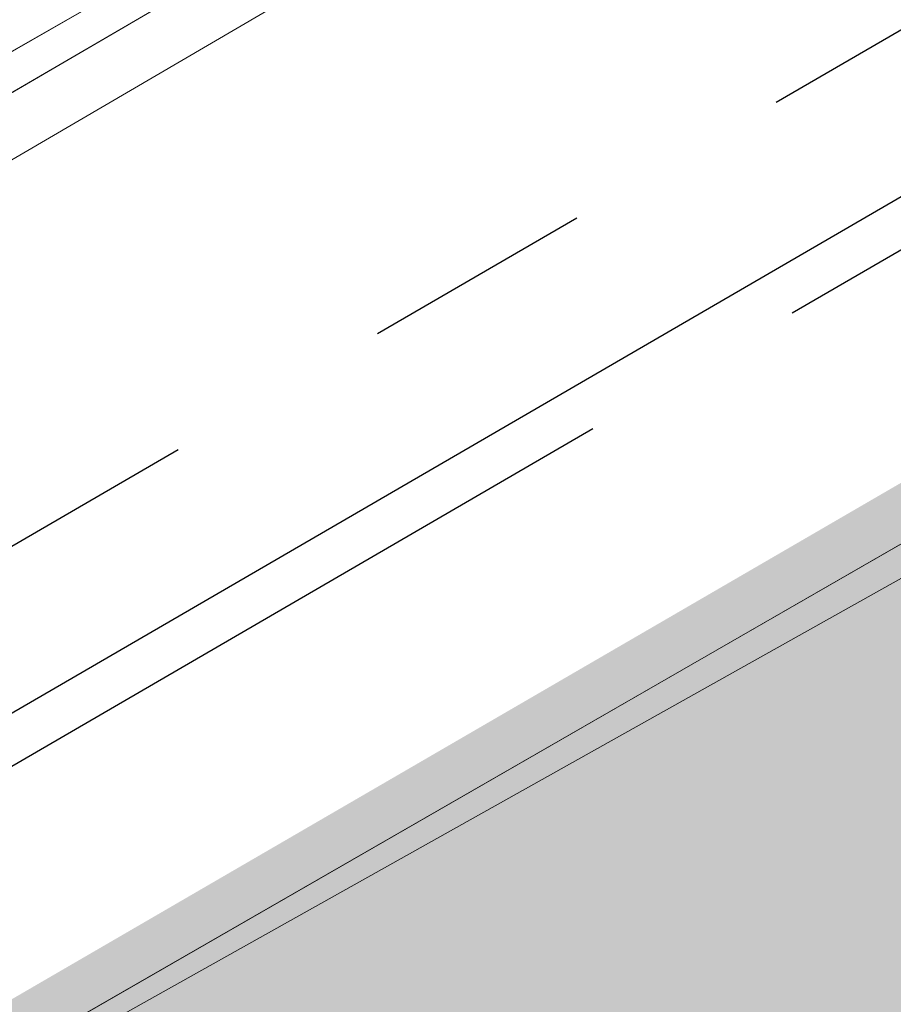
# Model space of a CAD drawing. Header units: metres. Extents: x 163628 to 167855, y 402678 to 405435.
# Tile 380 of 656: x 167370.77 to 167372.28, y 404847.57 to 404849.28. Entities that reach past the tile are written whole.
import ezdxf

# ---------------------------------------------------------------- set-up
doc = ezdxf.new("R2010")
doc.units = ezdxf.units.M
doc.linetypes.add('X-CA190022.004-UO-DWM_Snelfietsroute$0$VH-OPSLUITBAND_80X200', pattern=[14, 8, -2, 2, -2])
doc.linetypes.add('X-CA190022.004-UO-DWM_Snelfietsroute$0$XX-HIDDEN', pattern=[4, 2, -2])
for name, color, linetype, lineweight in [('X-CA190022.004-UO-BGT_Ondergrond$0$GE_201_SHDHek_Lijn_GEM', 253, 'X-CA190022.004-UO-BGT_Ondergrond$0$Hekwerk', 9), ('X-CA190022.004-UO-BGT_Ondergrond$0$GE_316_WGDFietspad_Vlak_GEM', 253, 'Continuous', 9), ('X-CA190022.004-UO-BGT_Ondergrond$0$GE_367_OWGBerm_groenvoorziening_grasenk_GEM', 253, 'Continuous', 9), ('X-CA190022.004-UO-BGT_Ondergrond$0$GE_401_OTDErf_Vlak_GEM', 253, 'Continuous', 9), ('X-CA190022.004-UO-DTM inmeting$0$B-ME-KG-BEHEERGRENS-G', 246, 'X-CA190022.004-UO-DTM inmeting$0$KG-BG', 0), ('X-CA190022.004-UO-DTM inmeting$0$B-WE-VH-VERHARDING_ASFALT-G', 246, 'Continuous', 0), ('X-CA190022.004-UO-DWM_Snelfietsroute$0$N-WE-GW-WATERGANG_GREPPEL_BODEM-G', 125, 'Continuous', 25), ('X-CA190022.004-UO-DWM_Snelfietsroute$0$N-WE-VH-KANTOPSLUITING_ACHTERKANTBAND-G', 125, 'Continuous', 25), ('X-CA190022.004-UO-DWM_Snelfietsroute$0$N-WE-VH-KANTOPSLUITING_OPSLUITBAND_80X200-G', 125, 'X-CA190022.004-UO-DWM_Snelfietsroute$0$VH-OPSLUITBAND_80X200', 25), ('X-CA190022.004-UO-KAD_Percelen$0$B-WE-KG-GRENS_PERCEEL-GV', 150, 'Continuous', 9)]:
    doc.layers.add(name, color=color, linetype=linetype, lineweight=lineweight)
doc.layers.add('X-CA190022.004-UO-KL_Wenstracé_v0.3$0$N-WE-KL-TRACE_WENSTRACE-G 1.0m', color=74, linetype='Continuous', lineweight=35, transparency=0.6)
doc.linetypes.add('X-CA190022.004-UO-BGT_Ondergrond$0$Hekwerk', pattern='A,5,-1.5,[2,dgnlstyle-Veghel.shx,S=0.007937,R=0,X=0,Y=0],-1.5', length=8)
doc.linetypes.add('X-CA190022.004-UO-DTM inmeting$0$KG-BG', pattern='A,5.5,-2,[4,NLCS.SHX,S=1,R=0,X=0,Y=0],-2', length=9.5)

msp = doc.modelspace()

# ---------------------------------------------------------------- linework, layer by layer
at = {"layer": 'X-CA190022.004-UO-BGT_Ondergrond$0$GE_201_SHDHek_Lijn_GEM'}
msp.add_line((167380.788, 404854.987), (167368.252, 404847.792), dxfattribs=at)
at = {"layer": 'X-CA190022.004-UO-BGT_Ondergrond$0$GE_316_WGDFietspad_Vlak_GEM', "flags": 128}
msp.add_lwpolyline([(167368.981, 404846.466), (167381.557, 404853.698), (167382.306, 404854.129), (167386.437, 404856.505), (167387.316, 404857.01), (167388.203, 404857.52), (167398.04, 404863.177)], dxfattribs=at)
at = {"layer": 'X-CA190022.004-UO-BGT_Ondergrond$0$GE_367_OWGBerm_groenvoorziening_grasenk_GEM', "flags": 128}
msp.add_lwpolyline([(167381.557, 404853.698), (167368.981, 404846.466), (167368.252, 404847.792), (167380.788, 404854.987), (167381.557, 404853.698)], dxfattribs=at)
at = {"layer": 'X-CA190022.004-UO-BGT_Ondergrond$0$GE_401_OTDErf_Vlak_GEM', "flags": 128}
msp.add_lwpolyline([(167400.133, 404929.779), (167399.078, 404915.725), (167398.959, 404906.913), (167399.061, 404897.697), (167398.739, 404883.182), (167399.417, 404876.868), (167400.885, 404874.795), (167402.566, 404873.189), (167404.019, 404872.416), (167404.185, 404870.05), (167386.457, 404858.513), (167385.635, 404857.979), (167382.913, 404856.207), (167381.541, 404855.42), (167380.788, 404854.987), (167368.252, 404847.792)], dxfattribs=at)
at = {"layer": 'X-CA190022.004-UO-DTM inmeting$0$B-ME-KG-BEHEERGRENS-G', "ltscale": 0.5}
msp.add_line((167373.8, 404850.818, 9.049), (167368.262, 404847.5856, 9.1245), dxfattribs=at)
at = {"layer": 'X-CA190022.004-UO-DTM inmeting$0$B-WE-VH-VERHARDING_ASFALT-G'}
msp.add_polyline3d([(167413.376, 404870.576, 9.069), (167409.294, 404868.793, 9.051), (167402.946, 404865.807, 9.04), (167397.19, 404862.576, 9.045), (167392.231, 404859.773, 9.029), (167387.419, 404856.919, 9.034), (167386.497, 404856.528, 9.036), (167382.221, 404854.07, 9.037), (167381.527, 404853.671, 9.03), (167374.765, 404849.697, 9.029), (167368.935, 404846.429, 9.02)], dxfattribs=at)
at = {"layer": 'X-CA190022.004-UO-DWM_Snelfietsroute$0$N-WE-GW-WATERGANG_GREPPEL_BODEM-G', "linetype": 'X-CA190022.004-UO-DWM_Snelfietsroute$0$XX-HIDDEN', "ltscale": 0.2, "flags": 128}
msp.add_lwpolyline([(167368.6192, 404847.1307), (167379.8934, 404853.6742), (167380.4543, 404853.9997)], dxfattribs=at)
at = {"layer": 'X-CA190022.004-UO-DWM_Snelfietsroute$0$N-WE-VH-KANTOPSLUITING_ACHTERKANTBAND-G', "ltscale": 0.2, "flags": 128}
msp.add_lwpolyline([(167368.3425, 404847.6062), (167368.745, 404846.9146), (167381.142, 404854.1097), (167380.7404, 404854.8016)], dxfattribs=at)
at = {"layer": 'X-CA190022.004-UO-DWM_Snelfietsroute$0$N-WE-VH-KANTOPSLUITING_OPSLUITBAND_80X200-G', "ltscale": 0.2, "flags": 128}
msp.add_lwpolyline([(167368.2734, 404847.5659), (167368.716, 404846.8053), (167381.2513, 404854.0807), (167380.8096, 404854.8418)], dxfattribs=at)
at = {"layer": 'X-CA190022.004-UO-KAD_Percelen$0$B-WE-KG-GRENS_PERCEEL-GV', "flags": 128}
msp.add_lwpolyline([(167351.109, 404832.026), (167388.083, 404853.445), (167404.654, 404864.349), (167413.139, 404869.932), (167419.395, 404873.889), (167419.331, 404879.921), (167404.164, 404870.058), (167382.833, 404856.187), (167374.007, 404851.05), (167366.213, 404846.514)], dxfattribs=at)
msp.add_lwpolyline([(167363.869, 404872.847), (167355.709, 404869.05), (167366.213, 404846.514), (167374.007, 404851.05)], close=True, dxfattribs=at)
at = {"layer": 'X-CA190022.004-UO-KL_Wenstracé_v0.3$0$N-WE-KL-TRACE_WENSTRACE-G 1.0m', "ltscale": 0.2, "const_width": 1, "flags": 128}
msp.add_lwpolyline([(167369.6499, 404846.3646), (167373.1095, 404848.3725), (167377.4339, 404850.8823), (167381.7583, 404853.3922), (167386.0827, 404855.902), (167387.3651, 404856.6463), (167390.3606, 404858.3849)], dxfattribs=at)

doc.saveas('drawing.dxf')
